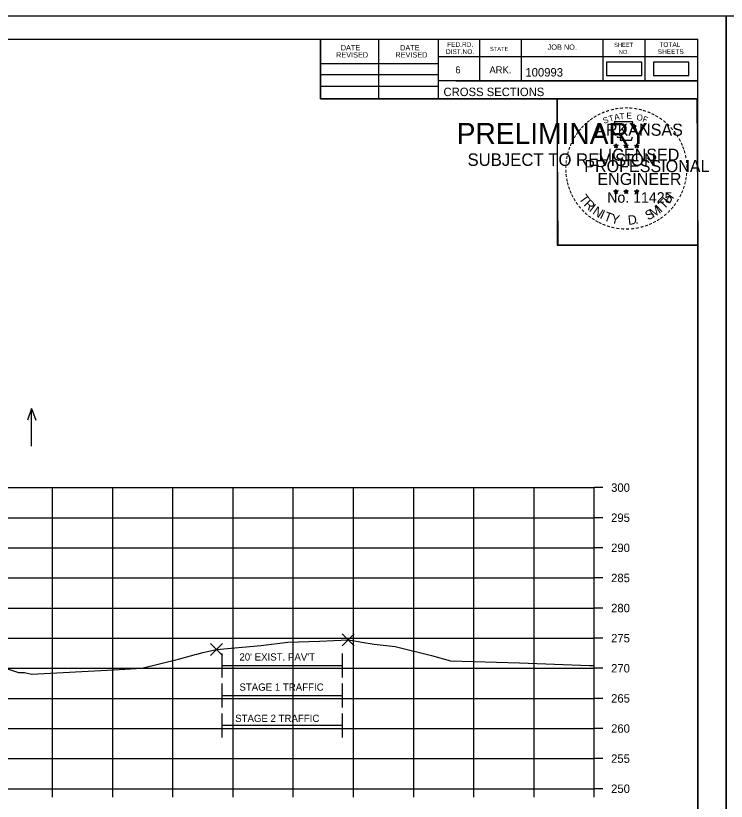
# Model space of a CAD drawing. Extents: x 4667 to 1632277, y -2100 to 724501.
# Drawn here: x 5851.1 to 5969.1, y -387.5 to -257.1 of the extents above; entities that cross this region are included whole.
import ezdxf

# ---------------------------------------------------------------- set-up
doc = ezdxf.new("R2010")
doc.units = 0
for name, color, linetype in [('Default', 7, 'Continuous'), ('R_Axis', 7, 'Continuous'), ('R_Axis Annot', 7, 'Continuous'), ('R_Border', 7, 'Continuous'), ('R_Border PE', 7, 'Continuous'), ('R_Border Prem', 7, 'Continuous'), ('R_Exist Surface', 7, 'Continuous'), ('R_Grid', 7, 'Continuous'), ('R_No Plot', 7, 'Continuous'), ('R_Temp Easement', 7, 'Continuous'), ('R_Water Annot', 7, 'Continuous')]:
    doc.layers.add(name, color=color, linetype=linetype)

msp = doc.modelspace()

# ---------------------------------------------------------------- linework, layer by layer
at = {"layer": 'Default'}
for points in [[(5949.24, -266.99), (5955.07, -266.99), (5955.07, -264.8), (5949.24, -264.8)], [(5957.04, -266.98), (5962.87, -266.98), (5962.87, -264.8), (5957.04, -264.8)]]:
    msp.add_lwpolyline(points, close=True, dxfattribs=at)
at = {"layer": 'R_Axis'}
for p, q in [((5947.18, -385.42), (5947.18, -335.42)), ((5948.58, -335.42), (5947.18, -335.42)), ((5948.58, -340.42), (5947.18, -340.42)), ((5948.58, -345.42), (5947.18, -345.42)), ((5948.58, -350.42), (5947.18, -350.42)), ((5948.58, -355.42), (5947.18, -355.42)), ((5948.58, -360.42), (5947.18, -360.42)), ((5948.58, -365.42), (5947.18, -365.42)), ((5948.58, -370.42), (5947.18, -370.42)), ((5948.58, -375.42), (5947.18, -375.42)), ((5948.58, -380.42), (5947.18, -380.42)), ((5667.18, -385.42), (5947.18, -385.42)), ((5857.18, -386.82), (5857.18, -385.42)), ((5867.18, -386.82), (5867.18, -385.42)), ((5877.18, -386.82), (5877.18, -385.42)), ((5887.18, -386.82), (5887.18, -385.42)), ((5897.18, -386.82), (5897.18, -385.42)), ((5907.18, -386.82), (5907.18, -385.42)), ((5917.18, -386.82), (5917.18, -385.42)), ((5927.18, -386.82), (5927.18, -385.42)), ((5937.18, -386.82), (5937.18, -385.42)), ((5947.18, -386.82), (5947.18, -385.42)), ((5948.58, -385.42), (5947.18, -385.42))]:
    msp.add_line(p, q, dxfattribs=at)
at = {"layer": 'R_Border'}
for p, q in [((5648.18, -260.96), (5964.36, -260.96)), ((5901.72, -270.84), (5901.72, -260.96)), ((5911.4, -270.84), (5911.4, -260.96)), ((5921.26, -260.96), (5921.26, -270.84)), ((5928.1, -260.96), (5928.1, -267.9)), ((5935.04, -260.96), (5935.04, -267.9)), ((5948.62, -260.96), (5948.62, -267.9)), ((5955.56, -260.96), (5955.56, -267.9)), ((5964.36, -466.42), (5964.36, -260.96)), ((5964.36, -263.9), (5921.26, -263.9)), ((5964.36, -263.88), (5964.36, -263.88)), ((5901.72, -264.98), (5921.26, -264.98)), ((5901.72, -266.84), (5921.26, -266.84)), ((5964.36, -267.9), (5921.26, -267.9)), ((5924.22, -267.9), (5964.36, -267.9)), ((5901.72, -268.78), (5921.26, -268.78)), ((5964.36, -270.84), (5901.72, -270.84))]:
    msp.add_line(p, q, dxfattribs=at)
at = {"layer": 'R_Border PE'}
for p, q in [((5950.45, -278.58), (5950.8, -278.69)), ((5950.45, -278.58), (5950.7, -278.63)), ((5950.45, -278.58), (5950.69, -278.7)), ((5950.58, -278.99), (5950.8, -278.69)), ((5950.58, -278.99), (5950.71, -278.75)), ((5950.58, -278.99), (5950.8, -278.77)), ((5950.8, -278.33), (5950.76, -278.58)), ((5950.8, -278.69), (5950.8, -278.33)), ((5950.8, -278.33), (5950.85, -278.58)), ((5951.15, -278.58), (5950.8, -278.69)), ((5951.01, -278.99), (5950.8, -278.69)), ((5951.01, -278.99), (5950.8, -278.78)), ((5951.15, -278.58), (5950.86, -278.63)), ((5951.01, -278.99), (5950.87, -278.7)), ((5951.15, -278.58), (5950.94, -278.68)), ((5952.12, -278.58), (5952.47, -278.69)), ((5952.12, -278.58), (5952.37, -278.63)), ((5952.12, -278.58), (5952.36, -278.7)), ((5952.25, -278.99), (5952.47, -278.69)), ((5952.25, -278.99), (5952.38, -278.75)), ((5952.25, -278.99), (5952.47, -278.77)), ((5952.47, -278.33), (5952.43, -278.58)), ((5952.47, -278.69), (5952.47, -278.33)), ((5952.47, -278.33), (5952.52, -278.58)), ((5952.82, -278.58), (5952.47, -278.69)), ((5952.68, -278.99), (5952.47, -278.69)), ((5952.68, -278.99), (5952.47, -278.78)), ((5952.82, -278.58), (5952.53, -278.63)), ((5952.68, -278.99), (5952.54, -278.7)), ((5952.82, -278.58), (5952.61, -278.68)), ((5953.88, -278.59), (5954.23, -278.7)), ((5953.88, -278.59), (5954.14, -278.64)), ((5953.88, -278.59), (5954.12, -278.72)), ((5954.02, -279), (5954.23, -278.7)), ((5954.02, -279), (5954.14, -278.76)), ((5954.02, -279), (5954.23, -278.78)), ((5954.23, -278.34), (5954.19, -278.59)), ((5954.23, -278.7), (5954.23, -278.34)), ((5954.23, -278.34), (5954.28, -278.59)), ((5954.58, -278.59), (5954.23, -278.7)), ((5954.45, -279), (5954.23, -278.7)), ((5954.45, -279), (5954.23, -278.79)), ((5954.58, -278.59), (5954.29, -278.64)), ((5954.45, -279), (5954.31, -278.71)), ((5954.58, -278.59), (5954.38, -278.7)), ((5950.45, -286.15), (5950.79, -286.27)), ((5950.45, -286.15), (5950.7, -286.2)), ((5950.45, -286.15), (5950.68, -286.28)), ((5950.58, -286.56), (5950.79, -286.27)), ((5950.58, -286.56), (5950.7, -286.32)), ((5950.58, -286.56), (5950.79, -286.35)), ((5950.79, -285.9), (5950.75, -286.15)), ((5950.79, -286.27), (5950.79, -285.9)), ((5950.79, -285.9), (5950.84, -286.15)), ((5951.14, -286.15), (5950.79, -286.27)), ((5951.01, -286.56), (5950.79, -286.27)), ((5951.01, -286.56), (5950.79, -286.35)), ((5951.14, -286.15), (5950.86, -286.2)), ((5951.01, -286.56), (5950.87, -286.27)), ((5951.14, -286.15), (5950.94, -286.26)), ((5952.11, -286.15), (5952.46, -286.27)), ((5952.11, -286.15), (5952.37, -286.2)), ((5952.11, -286.15), (5952.35, -286.28)), ((5952.25, -286.56), (5952.46, -286.27)), ((5952.25, -286.56), (5952.37, -286.32)), ((5952.25, -286.56), (5952.46, -286.35)), ((5952.46, -285.9), (5952.42, -286.15)), ((5952.46, -286.27), (5952.46, -285.9)), ((5952.46, -285.9), (5952.51, -286.15)), ((5952.81, -286.15), (5952.46, -286.27)), ((5952.68, -286.56), (5952.46, -286.27)), ((5952.68, -286.56), (5952.46, -286.35)), ((5952.81, -286.15), (5952.52, -286.2)), ((5952.68, -286.56), (5952.54, -286.27)), ((5952.81, -286.15), (5952.61, -286.26)), ((5953.88, -286.16), (5954.23, -286.28)), ((5953.88, -286.16), (5954.13, -286.21)), ((5953.88, -286.16), (5954.12, -286.29)), ((5954.01, -286.57), (5954.23, -286.28)), ((5954.01, -286.57), (5954.14, -286.33)), ((5954.01, -286.57), (5954.23, -286.36)), ((5954.23, -285.91), (5954.19, -286.16)), ((5954.23, -286.28), (5954.23, -285.91)), ((5954.23, -285.91), (5954.28, -286.16)), ((5954.58, -286.16), (5954.23, -286.28)), ((5954.44, -286.57), (5954.23, -286.28)), ((5954.44, -286.57), (5954.23, -286.36)), ((5954.58, -286.16), (5954.29, -286.21)), ((5954.44, -286.57), (5954.31, -286.28)), ((5954.58, -286.16), (5954.37, -286.27))]:
    msp.add_line(p, q, dxfattribs=at)
for points in [[(5950.49, -274.7), (5950.76, -275.53)], [(5954, -275.63), (5954.14, -275.34), (5953.46, -275.37), (5953.61, -274.7), (5950.49, -274.7)], [(5950.98, -277.13), (5950.98, -277.21), (5951.55, -277.23), (5951.49, -277.71), (5953.36, -277.71), (5953.56, -277.17)], [(5950.8, -278.33), (5951.01, -278.99), (5950.45, -278.58), (5951.15, -278.58), (5950.58, -278.99), (5950.8, -278.33)], [(5952.47, -278.33), (5952.68, -278.99), (5952.12, -278.58), (5952.82, -278.58), (5952.25, -278.99), (5952.47, -278.33)], [(5954.23, -278.34), (5954.45, -279), (5953.88, -278.59), (5954.58, -278.59), (5954.02, -279), (5954.23, -278.34)], [(5950.79, -285.9), (5951.01, -286.56), (5950.45, -286.15), (5951.14, -286.15), (5950.58, -286.56), (5950.79, -285.9)], [(5952.46, -285.9), (5952.68, -286.56), (5952.11, -286.15), (5952.81, -286.15), (5952.25, -286.56), (5952.46, -285.9)], [(5954.23, -285.91), (5954.44, -286.57), (5953.88, -286.16), (5954.58, -286.16), (5954.01, -286.57), (5954.23, -285.91)]]:
    msp.add_lwpolyline(points, dxfattribs=at)
for centre, radius in [((5950.8, -278.69), 0.172), ((5950.8, -278.69), 0.145), ((5950.8, -278.69), 0.116), ((5950.8, -278.69), 0.0991), ((5950.8, -278.69), 0.0747), ((5950.8, -278.69), 0.0495), ((5950.8, -278.69), 0.0296), ((5952.47, -278.69), 0.172), ((5952.47, -278.69), 0.145), ((5952.47, -278.69), 0.116), ((5952.47, -278.69), 0.0991), ((5952.47, -278.69), 0.0747), ((5952.47, -278.69), 0.0495), ((5952.47, -278.69), 0.0296), ((5954.23, -278.71), 0.172), ((5954.23, -278.71), 0.145), ((5954.23, -278.71), 0.116), ((5954.23, -278.71), 0.0991), ((5954.23, -278.71), 0.0747), ((5954.23, -278.71), 0.0495), ((5954.23, -278.71), 0.0296), ((5950.79, -286.27), 0.172), ((5950.79, -286.27), 0.145), ((5950.79, -286.27), 0.116), ((5950.79, -286.27), 0.0991), ((5950.79, -286.27), 0.0747), ((5950.79, -286.27), 0.0495), ((5950.79, -286.27), 0.0296), ((5952.46, -286.27), 0.172), ((5952.46, -286.27), 0.145), ((5952.46, -286.27), 0.116), ((5952.46, -286.27), 0.0991), ((5952.46, -286.27), 0.0747), ((5952.46, -286.27), 0.0495), ((5952.46, -286.27), 0.0296), ((5954.23, -286.28), 0.172), ((5954.23, -286.28), 0.145), ((5954.23, -286.28), 0.116), ((5954.23, -286.28), 0.0991), ((5954.23, -286.28), 0.0747), ((5954.23, -286.28), 0.0495), ((5954.23, -286.28), 0.0296)]:
    msp.add_circle(centre, radius, dxfattribs=at)
at = {"layer": 'R_Exist Surface'}
msp.add_lwpolyline([(5846.79, -364.56), (5851.51, -366.13), (5852.53, -366.1), (5853.7, -366.41), (5867.31, -365.7), (5871.99, -365.41), (5878.09, -363.93), (5881.07, -363.06), (5881.4, -363.01), (5881.53, -362.98), (5882.13, -362.82), (5884.43, -362.31), (5891.76, -361.61), (5896.26, -361.1), (5901.54, -360.94), (5906.3, -360.68), (5907.37, -360.84), (5908.58, -361.08), (5910.61, -361.39), (5914.11, -361.79), (5920.14, -363.32), (5923.32, -364.16), (5934.73, -364.53), (5946.38, -364.94), (5947.18, -364.95)], dxfattribs=at)
at = {"layer": 'R_Grid'}
for p, q in [((5667.18, -335.42), (5947.18, -335.42)), ((5857.18, -385.42), (5857.18, -335.42)), ((5867.18, -385.42), (5867.18, -335.42)), ((5877.18, -385.42), (5877.18, -335.42)), ((5887.18, -385.42), (5887.18, -335.42)), ((5897.18, -385.42), (5897.18, -335.42)), ((5907.18, -385.42), (5907.18, -335.42)), ((5917.18, -385.42), (5917.18, -335.42)), ((5927.18, -385.42), (5927.18, -335.42)), ((5937.18, -385.42), (5937.18, -335.42)), ((5947.18, -385.42), (5947.18, -335.42)), ((5667.18, -340.42), (5947.18, -340.42)), ((5667.18, -345.42), (5947.18, -345.42)), ((5667.18, -350.42), (5947.18, -350.42)), ((5667.18, -355.42), (5947.18, -355.42)), ((5667.18, -360.42), (5947.18, -360.42)), ((5667.18, -365.42), (5947.18, -365.42)), ((5667.18, -370.42), (5947.18, -370.42)), ((5667.18, -375.42), (5947.18, -375.42)), ((5667.18, -380.42), (5947.18, -380.42)), ((5667.18, -385.42), (5947.18, -385.42))]:
    msp.add_line(p, q, dxfattribs=at)
at = {"layer": 'R_No Plot'}
for p, q in [((5635.78, -257.06), (5969.12, -257.06)), ((5940.4, -293.29), (5940.4, -293.29))]:
    msp.add_line(p, q, dxfattribs=at)
for points in [[(5635.78, -257.06), (5969.12, -257.06), (5969.12, -470.4), (5635.78, -470.4)], [(5969.12, -257.06), (6302.46, -257.06), (6302.46, -470.4), (5969.12, -470.4)], [(5882.1, -260.96), (5901.72, -260.96), (5901.72, -270.84), (5917.84, -270.84), (5941.04, -270.84), (5941.04, -295.17), (5964.36, -295.17), (5964.36, -466.42), (5648.18, -466.42), (5648.18, -260.96)], [(5941.04, -270.84), (5964.24, -270.84), (5964.36, -295.17), (5941.16, -295.17)]]:
    msp.add_lwpolyline(points, close=True, dxfattribs=at)
for points in [[(5906.3, -360.68), (5905.3, -359.68), (5906.3, -360.68), (5905.3, -361.68), (5906.3, -360.68), (5907.3, -361.68), (5906.3, -360.68), (5907.3, -359.68)], [(5884.43, -362.31), (5883.43, -361.31), (5884.43, -362.31), (5883.43, -363.31), (5884.43, -362.31), (5885.43, -363.31), (5884.43, -362.31), (5885.43, -361.31)]]:
    msp.add_lwpolyline(points, dxfattribs=at)
at = {"layer": 'R_Temp Easement'}
for p, q in [((5885.35, -366.94), (5885.35, -362.94)), ((5905.35, -366.94), (5905.35, -362.94)), ((5885.35, -364.94), (5905.35, -364.94)), ((5885.35, -371.94), (5885.35, -367.94)), ((5905.35, -371.94), (5905.35, -367.94)), ((5885.35, -369.94), (5905.35, -369.94)), ((5885.35, -376.94), (5885.35, -372.94)), ((5905.35, -376.94), (5905.35, -372.94)), ((5905.35, -374.94), (5885.35, -374.94))]:
    msp.add_line(p, q, dxfattribs=at)
at = {"layer": 'R_Water Annot'}
for p, q in [((5853.7, -322.27), (5852.99, -324.2)), ((5853.7, -328.56), (5853.7, -322.27)), ((5853.7, -322.27), (5854.4, -324.2))]:
    msp.add_line(p, q, dxfattribs=at)

# ---------------------------------------------------------------- texts
at = {"layer": 'R_Axis Annot'}
for s, p in [('300', (5949.98, -336.12)), ('295', (5949.98, -341.12)), ('290', (5949.98, -346.12)), ('285', (5949.98, -351.12)), ('280', (5949.98, -356.12)), ('275', (5949.98, -361.12)), ('270', (5949.98, -366.12)), ('265', (5949.98, -371.12)), ('260', (5949.98, -376.12)), ('255', (5949.98, -381.12)), ('250', (5949.98, -386.12))]:
    msp.add_text(s, height=1.4, dxfattribs=at).set_placement(p)
at = {"layer": 'R_Border'}
for s, height, p in [('DATE', 0.879, (5905.06, -262.82)), ('DATE', 0.879, (5914.92, -262.82)), ('FED.RD.', 0.782, (5922.74, -262.24)), ('JOB NO.', 0.879, (5939.44, -262.72)), ('SHEET', 0.684, (5950.48, -262.24)), ('TOTAL', 0.782, (5958, -262.24)), ('REVISED', 0.879, (5904.28, -264)), ('REVISED', 0.879, (5914.14, -264)), ('DIST.NO.', 0.782, (5922.54, -263.42)), ('STATE', 0.684, (5929.86, -262.92)), ('NO.', 0.684, (5951.26, -263.42)), ('SHEETS', 0.782, (5957.72, -263.42)), ('6', 1.17, (5924.1, -266.64)), ('ARK.', 1.172, (5929.76, -266.64)), ('100993', 1.4, (5935.74, -267.16)), ('CROSS SECTIONS', 1.4, (5922.13, -270.41))]:
    msp.add_text(s, height=height, rotation=360, dxfattribs=at).set_placement(p)
at = {"layer": 'R_Border PE'}
for s, height, rotation, p in [('-', 1.6, 13.6301, (5949.99, -273.34)), ('-', 1.6, 10.2193, (5950.67, -273.17)), ('-', 1.6, 5.8968, (5951.39, -273.06)), ('-', 1.6, 0.1862, (5952.17, -272.99)), ('-', 1.6, 357.743, (5952.89, -273)), ('-', 1.6, 352.1617, (5953.63, -273.06)), ('-', 1.6, 347.2049, (5954.35, -273.17)), ('-', 1.6, 34.0636, (5947.37, -274.53)), ('-', 1.6, 28.7918, (5947.97, -274.16)), ('-', 1.6, 24.3072, (5948.6, -273.85)), ('S', 1, 21.594, (5948.84, -275.03)), ('-', 1.6, 19.1761, (5949.24, -273.58)), ('T', 1, 16.4036, (5949.76, -274.69)), ('A', 1, 11.2132, (5950.58, -274.44)), ('T', 1, 6.0228, (5951.43, -274.28)), ('E', 1, 0.8323, (5952.54, -274.17)), ('O', 1, 350.4515, (5954.14, -274.38)), ('F', 1, 340.0707, (5955.1, -274.61)), ('-', 1.6, 342.3362, (5954.99, -273.33)), ('-', 1.6, 337.8551, (5955.72, -273.55)), ('-', 1.6, 334.1211, (5956.35, -273.82)), ('-', 1.6, 329.6409, (5956.93, -274.11)), ('-', 1.6, 42.9622, (5945.89, -275.72)), ('-', 1.6, 38.9507, (5946.32, -275.31)), ('-', 1.6, 36.2317, (5946.8, -274.93)), ('ARKANSAS', 2, 360, (5947.34, -276.99)), ('-', 1.6, 325.8627, (5957.58, -274.47)), ('-', 1.6, 320.5297, (5958.19, -274.89)), ('-', 1.6, 315.5786, (5958.78, -275.38)), ('-', 1.6, 54.2325, (5944.62, -277.25)), ('-', 1.6, 50.6142, (5945.04, -276.69)), ('-', 1.6, 48.423, (5945.44, -276.2)), ('-', 1.6, 309.8797, (5959.35, -275.93)), ('-', 1.6, 306.6522, (5959.88, -276.53)), ('-', 1.6, 62.8713, (5943.98, -278.39)), ('-', 1.6, 58.0706, (5944.3, -277.78)), ('-', 1.4, 303.6753, (5960.36, -277.1)), ('-', 1.6, 299.6684, (5960.68, -277.71)), ('-', 1.6, 72.3945, (5943.51, -279.64)), ('-', 1.6, 67.7743, (5943.73, -279.01)), ('LICENSED', 2, 360, (5947.94, -281.14)), ('DWB', 0.01, 360, (5950.79, -278.7)), ('DWB', 0.01, 360, (5952.46, -278.7)), ('DWB', 0.01, 360, (5954.22, -278.71)), ('-', 1.6, 294.6628, (5961.01, -278.32)), ('-', 1.6, 290.5728, (5961.26, -278.9)), ('-', 1.6, 81.2013, (5943.18, -281.06)), ('-', 1.6, 75.461, (5943.31, -280.35)), ('-', 1.6, 285.1233, (5961.5, -279.48)), ('-', 1.6, 280.5493, (5961.7, -280.22)), ('-', 1.6, 85.1863, (5943.1, -281.75)), ('PROFESSIONAL', 2, 360, (5945.52, -283.04)), ('-', 1.6, 276.5962, (5961.86, -280.99)), ('-', 1.6, 274.3301, (5961.92, -281.71)), ('-', 1.6, 94.1959, (5943.11, -283.18)), ('-', 1.6, 89.0622, (5943.08, -282.45)), ('-', 1.6, 269.9407, (5961.95, -282.34)), ('-', 1.6, 98.9479, (5943.18, -283.85)), ('-', 1.6, 101.7149, (5943.32, -284.58)), ('ENGINEER', 2, 360, (5947.7, -285.17)), ('-', 1.6, 260.9953, (5961.86, -283.66)), ('-', 1.6, 263.5172, (5961.94, -283.01)), ('-', 1.6, 105.4578, (5943.48, -285.17)), ('-', 1.6, 109.0874, (5943.7, -285.81)), ('-', 1.6, 252.8681, (5961.57, -285.06)), ('-', 1.6, 255.7626, (5961.75, -284.34)), ('-', 1.6, 114.0643, (5943.95, -286.4)), ('-', 1.6, 115.7289, (5944.25, -287.02)), ('T', 1.54, 306.0406, (5944.55, -287.43)), ('No. 11425', 1.757, 360, (5949.33, -288.12)), ('DWB', 0.01, 360, (5950.78, -286.27)), ('DWB', 0.01, 360, (5952.45, -286.27)), ('DWB', 0.01, 360, (5954.22, -286.28)), ('H', 1.54, 54.6088, (5959.67, -288.39)), ('-', 1.6, 244.6197, (5961.09, -286.36)), ('-', 1.6, 247.8887, (5961.35, -285.73)), ('-', 1.6, 120.4471, (5944.61, -287.61)), ('-', 1.6, 125.8934, (5945.01, -288.17)), ('R', 1.54, 314.005, (5945.32, -288.47)), ('T', 1.54, 46.6444, (5958.78, -289.33)), ('-', 1.6, 233.8452, (5960.29, -287.77)), ('-', 1.6, 239.0712, (5960.69, -287.11)), ('-', 1.6, 130.7181, (5945.48, -288.72)), ('-', 1.6, 134.2238, (5945.99, -289.26)), ('I', 1.54, 321.9694, (5946.22, -289.41)), ('N', 1.54, 326.5002, (5946.78, -289.88)), ('I', 1.54, 335.3603, (5947.99, -290.66)), ('T', 1.54, 339.8912, (5948.65, -290.99)), ('S', 1.54, 26.9312, (5956.1, -291.07)), ('M', 1.54, 32.6563, (5956.94, -290.66)), ('I', 1.54, 42.1136, (5958.22, -289.81)), ('-', 1.6, 225.7653, (5959.38, -288.9)), ('-', 1.6, 231.2538, (5959.86, -288.33)), ('-', 1.6, 138.9338, (5946.52, -289.73)), ('-', 1.6, 144.6463, (5947.07, -290.13)), ('-', 1.6, 148.0898, (5947.64, -290.5)), ('Y', 1.54, 347.8556, (5949.87, -291.44)), ('D', 1.54, 6.3969, (5952.85, -291.8)), ('-', 1.6, 212.2491, (5957.78, -290.26)), ('-', 1.6, 215.7363, (5958.31, -289.88)), ('-', 1.6, 221.0851, (5958.86, -289.41)), ('-', 1.6, 151.5704, (5948.21, -290.83)), ('-', 1.6, 154.6002, (5948.74, -291.08)), ('-', 1.6, 158.5612, (5949.36, -291.33)), ('-', 1.6, 162.7983, (5950.05, -291.54)), ('-', 1.6, 167.5555, (5950.76, -291.71)), ('-', 1.6, 191.2858, (5954.57, -291.64)), ('.', 1.54, 13.7642, (5954.05, -291.67)), ('-', 1.6, 195.4743, (5955.3, -291.44)), ('-', 1.6, 200.7184, (5955.98, -291.2)), ('-', 1.6, 204.2516, (5956.6, -290.93)), ('-', 1.6, 207.3568, (5957.22, -290.61)), ('-', 1.6, 173.1155, (5951.53, -291.82)), ('-', 1.6, 176.5183, (5952.28, -291.87)), ('-', 1.6, 181.5918, (5953.03, -291.85)), ('-', 1.6, 185.8167, (5953.84, -291.78))]:
    msp.add_text(s, height=height, rotation=rotation, dxfattribs=at).set_placement(p)
at = {"layer": 'R_Border Prem'}
for s, height, p in [('PRELIMINARY', 3.5, (5924.32, -278.37)), ('DWB', 0.01, (5925.06, -276.52)), ('SUBJECT TO REVISION', 2.0751, (5926.12, -282))]:
    msp.add_text(s, height=height, rotation=360, dxfattribs=at).set_placement(p)
at = {"layer": 'R_Temp Easement'}
for s, height, p in [("20' EXIST. PAV'T", 1.2, (5888.22, -364.14)), ('STAGE 1 TRAFFIC', 1.2, (5888.22, -369.14)), ('STAGE 2 TRAFFIC', 1.1985, (5887.52, -374.33))]:
    msp.add_text(s, height=height, dxfattribs=at).set_placement(p)

doc.saveas('drawing.dxf')
